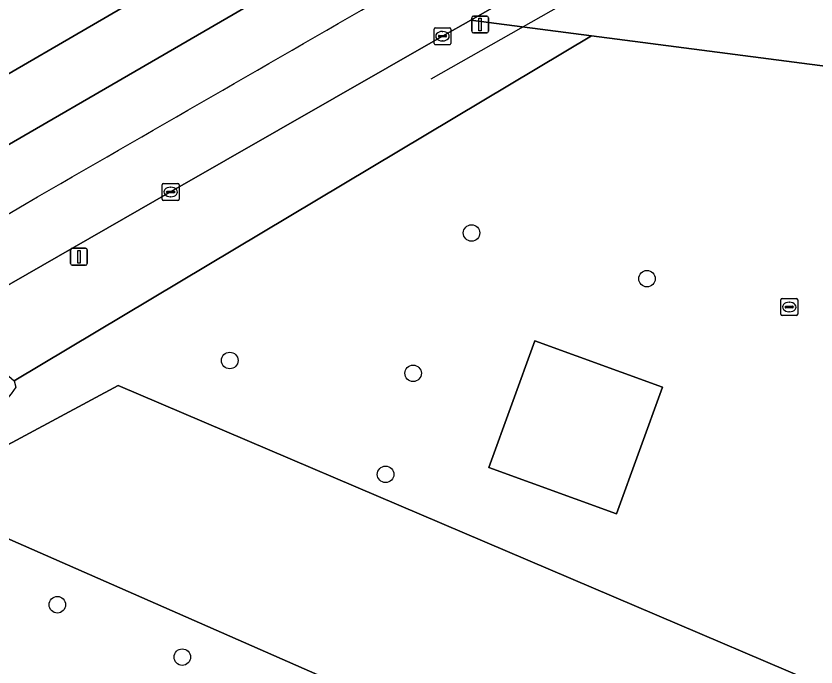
# Model space of a CAD drawing. Extents: x 162879 to 165540, y 384011 to 385181.
# Drawn here: x 163666.7 to 163714.08, y 384634.06 to 384672.59 of the extents above; entities that cross this region are included whole.
import ezdxf

# ---------------------------------------------------------------- set-up
doc = ezdxf.new("R2010")
doc.units = 0
for name, color, linetype in [('IMGEO_Berm_groen', 7, 'Continuous'), ('IMGEO_Boom', 7, 'Continuous'), ('IMGEO_Erf', 7, 'Continuous'), ('IMGEO_Groenvoorziening', 7, 'Continuous'), ('IMGEO_Hek', 7, 'Continuous'), ('IMGEO_Kolk', 7, 'Continuous'), ('IMGEO_Lichtmast', 7, 'Continuous'), ('IMGEO_Lijnafwatering', 7, 'Continuous'), ('IMGEO_Loofbos', 7, 'Continuous'), ('IMGEO_Rijbaan_regionaal_gesloten', 7, 'Continuous'), ('IMGEO_Rioolput', 7, 'Continuous')]:
    doc.layers.add(name, color=color, linetype=linetype)

msp = doc.modelspace()

# ---------------------------------------------------------------- linework, layer by layer
at = {"layer": 'IMGEO_Berm_groen'}
msp.add_lwpolyline([(163711.133, 384682.327), (163710.449, 384681.931), (163693.631, 384672.351), (163700.787, 384671.42), (163721.297, 384668.753), (163717.616, 384675.28), (163715.796, 384674.237), (163714.708, 384676.17), (163716.517, 384677.23), (163713.151, 384683.194)], dxfattribs=at)
at = {"layer": 'IMGEO_Boom'}
for centre in [(163693.677, 384659.747), (163704.065, 384657.04), (163679.355, 384652.199), (163690.214, 384651.441), (163688.584, 384645.458), (163669.144, 384637.74), (163676.543, 384634.642)]:
    msp.add_circle(centre, 0.489, dxfattribs=at)
at = {"layer": 'IMGEO_Erf'}
msp.add_lwpolyline([(163704.978, 384650.621), (163697.429, 384653.361), (163694.706, 384645.858), (163702.255, 384643.118)], close=True, dxfattribs=at)
at = {"layer": 'IMGEO_Groenvoorziening'}
for points in [[(163700.787, 384671.42), (163693.631, 384672.351), (163691.954, 384671.395), (163675.853, 384662.175), (163659.785, 384652.965), (163652.554, 384648.86)], [(163641.194, 384638), (163641.879, 384638.333), (163643.313, 384639.129), (163644.635, 384639.901), (163645.827, 384640.557), (163647.109, 384641.223), (163648.402, 384641.869), (163649.699, 384642.508), (163650.992, 384643.156), (163652.693, 384644.052), (163653.54, 384644.527), (163654.79, 384645.257), (163656.032, 384646.001), (163657.271, 384646.741), (163657.936, 384647.132), (163659.765, 384648.165), (163661.024, 384648.854), (163662.29, 384649.542), (163663.563, 384650.239), (163664.984, 384651.035), (163665.842, 384651.279), (163666.271, 384651.267), (163666.58, 384651.004), (163700.787, 384671.42)]]:
    msp.add_lwpolyline(points, dxfattribs=at)
at = {"layer": 'IMGEO_Hek'}
msp.add_lwpolyline([(163702.255, 384643.118), (163694.706, 384645.858), (163697.429, 384653.361), (163704.978, 384650.621), (163702.255, 384643.118)], dxfattribs=at)
at = {"layer": 'IMGEO_Kolk'}
for p, q in [((163691.454, 384670.968), (163691.454, 384671.82)), ((163691.529, 384671.894), (163692.381, 384671.894)), ((163692.455, 384671.82), (163692.455, 384670.968)), ((163691.713, 384671.388), (163691.713, 384671.4)), ((163692.151, 384671.351), (163691.753, 384671.351)), ((163691.756, 384671.437), (163692.154, 384671.437)), ((163691.942, 384671.674), (163691.967, 384671.674)), ((163692.197, 384671.4), (163692.197, 384671.388)), ((163692.381, 384670.894), (163691.529, 384670.894)), ((163691.965, 384671.114), (163691.94, 384671.114)), ((163675.353, 384661.748), (163675.353, 384662.6)), ((163675.428, 384662.674), (163676.28, 384662.674)), ((163675.655, 384662.217), (163676.053, 384662.217)), ((163675.841, 384662.454), (163675.866, 384662.454)), ((163676.354, 384662.6), (163676.354, 384661.748)), ((163675.612, 384662.168), (163675.612, 384662.18)), ((163676.05, 384662.131), (163675.652, 384662.131)), ((163675.864, 384661.894), (163675.839, 384661.894)), ((163676.096, 384662.18), (163676.096, 384662.168)), ((163676.28, 384661.674), (163675.428, 384661.674))]:
    msp.add_line(p, q, dxfattribs=at)
for points in [[(163691.454, 384670.968), (163691.454, 384671.82)], [(163691.529, 384671.894), (163692.381, 384671.894)], [(163692.455, 384671.82), (163692.455, 384670.968)], [(163692.381, 384670.894), (163691.529, 384670.894)], [(163675.353, 384661.748), (163675.353, 384662.6)], [(163675.428, 384662.674), (163676.28, 384662.674)], [(163676.354, 384662.6), (163676.354, 384661.748)], [(163676.28, 384661.674), (163675.428, 384661.674)]]:
    msp.add_lwpolyline(points, dxfattribs=at)
for centre, radius, start, end in [((163691.531, 384671.818), 0.0765, 91.552, 178.448), ((163691.531, 384671.818), 0.0765, 91.552, 178.448), ((163692.379, 384671.818), 0.0765, 1.552, 88.448), ((163692.379, 384671.818), 0.0765, 1.552, 88.448), ((163691.753, 384671.397), 0.0403, 85.8775, 175.7526), ((163691.75, 384671.387), 0.0366, 178.938, 274.7102), ((163692.154, 384671.394), 0.043, 264.8664, 352.4533), ((163692.158, 384671.399), 0.0386, 1.7309, 96.639), ((163691.531, 384670.97), 0.0765, 181.552, 268.448), ((163691.531, 384670.97), 0.0765, 181.552, 268.448), ((163692.379, 384670.97), 0.0765, 271.552, 358.448), ((163692.379, 384670.97), 0.0765, 271.552, 358.448), ((163675.43, 384662.598), 0.0765, 91.552, 178.448), ((163675.43, 384662.598), 0.0765, 91.552, 178.448), ((163675.652, 384662.177), 0.0403, 85.8775, 175.7526), ((163676.057, 384662.179), 0.0386, 1.7309, 96.639), ((163676.278, 384662.598), 0.0765, 1.552, 88.448), ((163676.278, 384662.598), 0.0765, 1.552, 88.448), ((163675.43, 384661.75), 0.0765, 181.552, 268.448), ((163675.43, 384661.75), 0.0765, 181.552, 268.448), ((163675.649, 384662.167), 0.0366, 178.938, 274.7102), ((163676.053, 384662.174), 0.043, 264.8664, 352.4533), ((163676.278, 384661.75), 0.0765, 271.552, 358.448), ((163676.278, 384661.75), 0.0765, 271.552, 358.448)]:
    msp.add_arc(centre, radius, start, end, dxfattribs=at)
for centre, major_axis, ratio, start_param, end_param in [((163691.941, 384671.394), (-0.387, 0.002), 0.722429, 4.712389, 7.853982), ((163691.966, 384671.394), (-0.39, 0.002), 0.717154, 1.570796, 4.712389), ((163675.84, 384662.174), (-0.387, 0.002), 0.722429, 4.712389, 7.853982), ((163675.865, 384662.174), (-0.39, 0.002), 0.717154, 1.570796, 4.712389)]:
    msp.add_ellipse(centre, major_axis=major_axis, ratio=ratio, start_param=start_param, end_param=end_param, dxfattribs=at)
at = {"layer": 'IMGEO_Lichtmast'}
for p, q in [((163693.685, 384671.691), (163693.685, 384672.491)), ((163693.685, 384672.491), (163693.685, 384671.691)), ((163693.785, 384672.591), (163694.575, 384672.591)), ((163694.575, 384672.591), (163693.785, 384672.591)), ((163694.675, 384672.491), (163694.675, 384671.691)), ((163694.675, 384671.691), (163694.675, 384672.491)), ((163694.575, 384671.591), (163693.785, 384671.591)), ((163693.785, 384671.591), (163694.575, 384671.591)), ((163669.929, 384657.941), (163669.929, 384658.741)), ((163669.929, 384658.741), (163669.929, 384657.941)), ((163670.029, 384658.841), (163670.819, 384658.841)), ((163670.819, 384658.841), (163670.029, 384658.841)), ((163670.919, 384658.741), (163670.919, 384657.941)), ((163670.919, 384657.941), (163670.919, 384658.741)), ((163670.819, 384657.841), (163670.029, 384657.841)), ((163670.029, 384657.841), (163670.819, 384657.841))]:
    msp.add_line(p, q, dxfattribs=at)
for points in [[(163694.105, 384672.466), (163694.255, 384672.466), (163694.255, 384671.716), (163694.105, 384671.716), (163694.105, 384672.466)], [(163670.349, 384658.716), (163670.499, 384658.716), (163670.499, 384657.966), (163670.349, 384657.966), (163670.349, 384658.716)]]:
    msp.add_lwpolyline(points, dxfattribs=at)
for centre, start, end in [((163693.785, 384672.491), 90, 180), ((163693.785, 384672.491), 90, 180), ((163694.575, 384672.491), 0, 90), ((163694.575, 384672.491), 360, 90), ((163693.785, 384671.691), 180, 270), ((163693.785, 384671.691), 180, 270), ((163694.575, 384671.691), 270, 0), ((163694.575, 384671.691), 270, 0), ((163670.029, 384658.741), 90, 180), ((163670.029, 384658.741), 90, 180), ((163670.819, 384658.741), 0, 90), ((163670.819, 384658.741), 360, 90), ((163670.029, 384657.941), 180, 270), ((163670.029, 384657.941), 180, 270), ((163670.819, 384657.941), 270, 0), ((163670.819, 384657.941), 270, 0)]:
    msp.add_arc(centre, 0.1, start, end, dxfattribs=at)
at = {"layer": 'IMGEO_Lijnafwatering'}
msp.add_lwpolyline([(163702.527, 384675.248), (163691.258, 384668.847)], dxfattribs=at)
at = {"layer": 'IMGEO_Loofbos'}
msp.add_lwpolyline([(163721.297, 384668.753), (163700.787, 384671.42), (163666.58, 384651.004), (163666.682, 384650.615), (163666.405, 384650.217), (163661.976, 384644.937), (163672.75, 384650.727), (163721.271, 384630.049), (163753.565, 384605.701), (163752.648, 384603.706), (163661.095, 384643.887), (163658.743, 384641.084), (163653.294, 384637.612), (163712.389, 384610.585), (163761.872, 384588.1), (163750.094, 384548.045), (163749.199, 384545.097), (163740.833, 384514.99)], dxfattribs=at)
for points in [[(163702.255, 384643.118), (163694.706, 384645.858), (163697.429, 384653.361), (163704.978, 384650.621)], [(163752.648, 384603.706), (163753.565, 384605.701), (163721.271, 384630.049), (163672.75, 384650.727), (163661.976, 384644.937), (163661.095, 384643.887)]]:
    msp.add_lwpolyline(points, close=True, dxfattribs=at)
at = {"layer": 'IMGEO_Rijbaan_regionaal_gesloten'}
msp.add_lwpolyline([(163709.331, 384689.889), (163707.566, 384692.981), (163694.557, 384685.621), (163642.004, 384655.107), (163607.573, 384635.129), (163605.881, 384634.029), (163604.632, 384633.298), (163606.44, 384630.173), (163635.439, 384647.132), (163704.46, 384687.125)], close=True, dxfattribs=at)
for points in [[(163643.893, 384660.192), (163607.573, 384635.129), (163642.004, 384655.107), (163694.557, 384685.621), (163707.566, 384692.981)], [(163709.331, 384689.889), (163704.46, 384687.125), (163635.439, 384647.132), (163606.44, 384630.173), (163608.355, 384626.861), (163611.855, 384629.153)], [(163691.954, 384671.395), (163693.631, 384672.351), (163710.449, 384681.931), (163711.133, 384682.327)], [(163652.554, 384648.86), (163659.785, 384652.965), (163675.853, 384662.175), (163691.954, 384671.395)]]:
    msp.add_lwpolyline(points, dxfattribs=at)
for centre, radius, start, end in [((148951.979, 410231.008), 29501.538, 299.9205145, 300.0187677), ((148951.979, 410231.008), 29501.538, 299.9205145, 300.0187677), ((128435.806, 444998.523), 69869.988, 300.22851719, 300.28114392), ((128435.806, 444998.523), 69869.988, 300.22851719, 300.28114392)]:
    msp.add_arc(centre, radius, start, end, dxfattribs=at)
at = {"layer": 'IMGEO_Rioolput'}
for p, q in [((163711.991, 384654.939), (163711.991, 384655.791)), ((163712.066, 384655.865), (163712.918, 384655.865)), ((163712.479, 384655.645), (163712.504, 384655.645)), ((163712.992, 384655.791), (163712.992, 384654.939)), ((163712.25, 384655.359), (163712.25, 384655.371)), ((163712.688, 384655.322), (163712.29, 384655.322)), ((163712.293, 384655.408), (163712.691, 384655.408)), ((163712.734, 384655.371), (163712.734, 384655.359)), ((163712.918, 384654.865), (163712.066, 384654.865)), ((163712.502, 384655.085), (163712.477, 384655.085))]:
    msp.add_line(p, q, dxfattribs=at)
for points in [[(163711.991, 384654.939), (163711.991, 384655.791)], [(163712.066, 384655.865), (163712.918, 384655.865)], [(163712.992, 384655.791), (163712.992, 384654.939)], [(163712.918, 384654.865), (163712.066, 384654.865)]]:
    msp.add_lwpolyline(points, dxfattribs=at)
for centre, radius, start, end in [((163712.068, 384655.789), 0.0765, 91.552, 178.448), ((163712.068, 384655.789), 0.0765, 91.552, 178.448), ((163712.916, 384655.789), 0.0765, 1.552, 88.448), ((163712.916, 384655.789), 0.0765, 1.552, 88.448), ((163712.29, 384655.368), 0.0403, 85.8775, 175.7526), ((163712.287, 384655.358), 0.0366, 178.938, 274.7102), ((163712.691, 384655.365), 0.043, 264.8664, 352.4533), ((163712.695, 384655.37), 0.0386, 1.7309, 96.639), ((163712.068, 384654.941), 0.0765, 181.552, 268.448), ((163712.068, 384654.941), 0.0765, 181.552, 268.448), ((163712.916, 384654.941), 0.0765, 271.552, 358.448), ((163712.916, 384654.941), 0.0765, 271.552, 358.448)]:
    msp.add_arc(centre, radius, start, end, dxfattribs=at)
for centre, major_axis, ratio, start_param, end_param in [((163712.478, 384655.365), (-0.387, 0.002), 0.722429, 4.712389, 7.853982), ((163712.503, 384655.365), (-0.39, 0.002), 0.717154, 1.570796, 4.712389)]:
    msp.add_ellipse(centre, major_axis=major_axis, ratio=ratio, start_param=start_param, end_param=end_param, dxfattribs=at)

doc.saveas('drawing.dxf')
